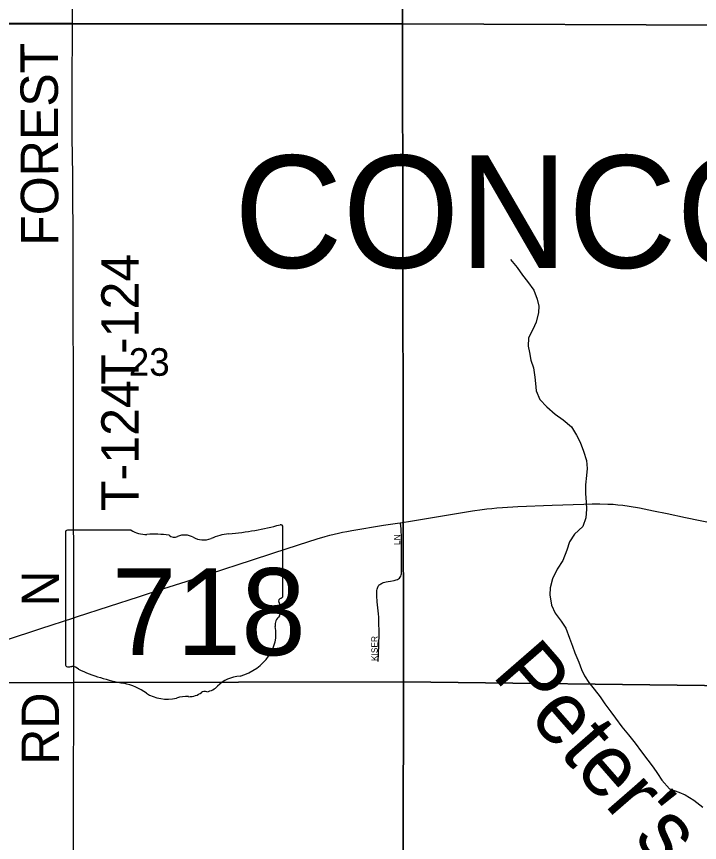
# Model space of a CAD drawing. Extents: x 0 to 680, y 0 to 440.
# Drawn here: x 408.03 to 426.27, y 326.02 to 348.1 of the extents above; entities that cross this region are included whole.
import ezdxf

# ---------------------------------------------------------------- set-up
doc = ezdxf.new("R2010")
doc.units = 0
for name, color, linetype in [('GM_X_Minor_River', 7, 'Continuous'), ('GM_X_Minor_River_Text', 7, 'Continuous'), ('GM_X_Section', 7, 'Continuous'), ('GM_X_Section_Text', 7, 'Continuous'), ('GM_X_State_Location', 7, 'Continuous'), ('GM_X_State_Route', 7, 'Continuous'), ('GM_X_State_Shield', 7, 'Continuous'), ('GM_X_Township_Road', 7, 'Continuous'), ('GM_X_Township_Road_Text', 7, 'Continuous'), ('GM_X_Township_Subdivision', 7, 'Continuous'), ('GM_X_Township_Subdivision_Text', 7, 'Continuous'), ('GM_X_Township_Text', 7, 'Continuous')]:
    doc.layers.add(name, color=color, linetype=linetype)

msp = doc.modelspace()

# ---------------------------------------------------------------- linework, layer by layer
at = {"layer": 'GM_X_Minor_River'}
msp.add_lwpolyline([(421.221, 341.6), (421.398, 341.39), (421.548, 341.18), (421.679, 341.01), (421.849, 340.78), (421.932, 340.538), (421.976, 340.356), (421.973, 340.189), (421.908, 339.929), (421.818, 339.73), (421.707, 339.511), (421.697, 339.284), (421.727, 339.116), (421.771, 338.914), (421.834, 338.706), (421.87, 338.458), (421.888, 338.29), (421.911, 338.096), (422.007, 337.86), (422.198, 337.663), (422.416, 337.465), (422.634, 337.321), (422.852, 337.13), (422.988, 336.907), (423.086, 336.724), (423.175, 336.482), (423.251, 336.233), (423.275, 336.012), (423.251, 335.825), (423.227, 335.578), (423.223, 335.35), (423.246, 335.116), (423.25, 334.928), (423.232, 334.701), (423.155, 334.468), (422.931, 334.258), (422.8, 334.059), (422.73, 333.833), (422.618, 333.561), (422.473, 333.329), (422.349, 333.064), (422.284, 332.824), (422.275, 332.643), (422.317, 332.362), (422.42, 332.146), (422.577, 331.936), (422.701, 331.746), (422.804, 331.477), (422.881, 331.268), (422.945, 331.093), (423.047, 330.837), (423.124, 330.648), (423.202, 330.473), (423.313, 330.297), (423.457, 330.114), (423.621, 329.917), (423.745, 329.728), (423.908, 329.511), (424.026, 329.342), (424.196, 329.112), (424.373, 328.894), (424.55, 328.671), (424.727, 328.44), (424.89, 328.217), (425.034, 328.034), (425.152, 327.864), (425.27, 327.688), (425.473, 327.451), (425.719, 327.366), (425.892, 327.297), (426.124, 327.152), (426.361, 326.967)], dxfattribs=at)
at = {"layer": 'GM_X_Section'}
for points in [[(418.311, 365.622), (418.342, 347.899), (400.699, 347.899), (400.649, 365.69)], [(418.311, 365.622), (435.724, 365.506), (435.708, 348.431), (435.703, 347.83), (418.342, 347.899)], [(400.699, 347.899), (418.342, 347.899), (418.362, 330.315), (400.718, 330.283)], [(435.703, 347.83), (435.901, 330.824), (435.907, 330.103), (418.362, 330.315), (418.342, 347.899)], [(418.362, 330.315), (418.332, 312.54), (400.691, 312.634), (400.718, 330.283)], [(418.362, 330.315), (435.907, 330.103), (435.908, 312.881), (435.905, 312.434), (418.332, 312.54)]]:
    msp.add_lwpolyline(points, close=True, dxfattribs=at)
at = {"layer": 'GM_X_State_Route'}
msp.add_lwpolyline([(407.733, 331.431), (408.674, 331.736), (409.556, 332.025), (409.628, 332.049), (410.511, 332.338), (411.282, 332.588), (411.96, 332.805), (412.555, 332.996), (413.21, 333.211), (414.303, 333.568), (414.876, 333.755), (415.558, 333.977), (415.811, 334.059), (416.054, 334.135), (416.27, 334.201), (416.397, 334.235), (416.516, 334.265), (416.628, 334.292), (416.733, 334.314), (416.855, 334.336), (416.987, 334.36), (417.829, 334.5), (418.208, 334.557), (418.277, 334.568), (418.608, 334.621), (420.208, 334.882), (420.467, 334.92), (420.589, 334.936), (420.723, 334.951), (420.859, 334.964), (421.011, 334.974), (421.415, 334.998), (422.336, 335.033), (423.187, 335.063), (423.401, 335.068), (423.614, 335.07), (423.821, 335.067), (423.968, 335.06), (424.091, 335.049), (424.223, 335.035), (424.396, 335.01), (424.666, 334.964), (425.041, 334.889), (425.406, 334.815), (425.899, 334.71), (426.681, 334.546)], dxfattribs=at)
at = {"layer": 'GM_X_State_Shield'}
for p, q in [((409.333, 334.306), (409.333, 330.78)), ((411.091, 334.367), (409.39, 334.367)), ((415.141, 332.61), (415.141, 334.455)), ((415.141, 332.61), (415.141, 332.61))]:
    msp.add_line(p, q, dxfattribs=at)
for centre, major_axis, start_param, end_param in [((413.072, 339.175), (6.16, 0), 4.814394, 5.042369), ((415.077, 334.462), (0.0647, 0), 6.141152, 7.989035), ((409.399, 334.314), (0.0673, 0), 1.712693, 3.28349), ((411.496, 334.777), (0.653, 0), 4.042523, 4.731795), ((411.713, 332.387), (2.343, 0), 1.404758, 1.657858), ((412.245, 334.332), (0.188, 0), 3.836095, 5.185415), ((412.521, 333.925), (0.391, 0), 0.950623, 2.079405), ((413.858, 333.29), (1.239, 0), 1.699011, 2.107814), ((413.026, 334.484), (0.471, 0), 4.081561, 5.145723), ((415.126, 332.474), (0.1, 0), 1.883978, 3.671073), ((415.072, 332.602), (0.0692, 0), 5.05454, 6.418171), ((414.49, 332.241), (0.601, 0), 5.934695, 6.695948), ((415.373, 331.837), (0.437, 0), 2.387724, 3.262537), ((413.417, 331.603), (1.541, 0), 5.101752, 6.440018), ((409.4, 330.772), (0.0679, 0), 3.00124, 4.508301), ((409.41, 331.133), (0.518, 0), 4.665946, 4.897461), ((409.516, 330.576), (0.187, 0), 0.519207, 1.627899), ((411.875, 333.745), (4.448, 0), 4.195997, 4.488961), ((410.549, 329.195), (1.392, 0), 0.823519, 1.323587), ((414.067, 329.789), (0.844, 0), 1.647645, 2.488434), ((413.054, 329.953), (0.132, 0), 1.147584, 2.315152), ((412.998, 330.438), (0.498, 0), 4.937069, 5.64225), ((412.054, 330.559), (0.883, 0), 4.026481, 4.996735), ((412.564, 329.339), (0.726, 0), 1.495662, 1.94098), ((412.629, 330.294), (0.471, 0), 4.691044, 5.507374)]:
    msp.add_ellipse(centre, major_axis=major_axis, ratio=0.8, start_param=start_param, end_param=end_param, dxfattribs=at)
at = {"layer": 'GM_X_Township_Road'}
for points in [[(409.518, 347.92), (409.519, 348.45), (409.516, 349.938), (409.517, 351.85), (409.511, 353.221), (409.51, 354.504), (409.508, 355.773), (409.499, 356.801)], [(400.692, 347.956), (400.961, 347.956), (401.75, 347.959), (402.417, 347.951), (402.987, 347.948), (403.84, 347.938), (404.475, 347.934), (405.329, 347.928), (405.822, 347.926), (406.72, 347.925), (407.388, 347.922), (407.837, 347.921), (408.592, 347.917), (409.435, 347.92), (409.518, 347.92)], [(409.556, 332.025), (409.556, 332.069), (409.561, 332.537), (409.555, 333.395), (409.55, 335.081), (409.551, 335.901), (409.545, 337.295), (409.546, 338.059), (409.551, 338.817), (409.543, 339.776), (409.54, 340.795), (409.537, 341.763), (409.526, 343.855), (409.514, 344.869), (409.516, 346.358), (409.517, 347.692), (409.518, 347.92)], [(409.547, 312.581), (409.55, 312.754), (409.55, 313.738), (409.547, 314.666), (409.55, 316.682), (409.548, 318.234), (409.547, 319.598), (409.541, 320.793), (409.542, 321.842), (409.536, 322.739), (409.547, 323.906), (409.544, 325.859), (409.545, 326.964), (409.552, 327.954), (409.555, 329.258), (409.556, 330.741), (409.556, 332.025)]]:
    msp.add_lwpolyline(points, dxfattribs=at)
at = {"layer": 'GM_X_Township_Subdivision'}
msp.add_lwpolyline([(417.688, 330.856), (417.695, 331.075), (417.704, 331.282), (417.714, 331.616), (417.714, 331.722), (417.709, 331.826), (417.706, 331.909), (417.705, 331.971), (417.702, 332.041), (417.696, 332.128), (417.663, 332.449), (417.653, 332.609), (417.65, 332.67), (417.651, 332.717), (417.654, 332.755), (417.66, 332.788), (417.667, 332.82), (417.676, 332.844), (417.688, 332.868), (417.702, 332.887), (417.715, 332.903), (417.734, 332.92), (417.756, 332.935), (417.776, 332.946), (417.801, 332.957), (417.834, 332.967), (417.87, 332.977), (417.903, 332.984), (417.954, 332.994), (418.018, 333.006), (418.116, 333.025), (418.171, 333.038), (418.203, 333.049), (418.235, 333.068), (418.257, 333.085), (418.279, 333.114), (418.292, 333.142), (418.302, 333.17), (418.309, 333.198), (418.313, 333.236), (418.312, 333.29), (418.313, 333.335), (418.315, 333.385), (418.309, 334.178), (418.306, 334.381), (418.303, 334.425), (418.297, 334.463), (418.29, 334.501), (418.277, 334.568)], dxfattribs=at)

# ---------------------------------------------------------------- texts
at = {"layer": 'GM_X_Minor_River_Text'}
msp.add_text("Peter's", height=1.6685, rotation=311.0228, dxfattribs=at).set_placement((420.705, 330.485))
at = {"layer": 'GM_X_Section_Text'}
msp.add_text('23', height=0.7377, rotation=0, dxfattribs=at).set_placement((411.023, 338.494))
at = {"layer": 'GM_X_State_Location'}
for s in ['s', 'r']:
    msp.add_text(s, height=0.00334, dxfattribs=at).set_placement((412.172, 332.309))
msp.add_text('718', height=0.00334, rotation=0, dxfattribs=at).set_placement((410.994, 332.066))
at = {"layer": 'GM_X_State_Shield'}
msp.add_text('718', height=2.3235, dxfattribs=at).set_placement((410.571, 331.028))
at = {"layer": 'GM_X_Township_Road_Text'}
for s, height, rotation, p in [('FOREST', 1.0014, 90.1842, (409.146, 341.968)), ('T-124', 1.0014, 90, (411.292, 338.258)), ('T-124', 1.0014, 90, (411.292, 334.88)), ('N', 1.001, 90, (409.161, 332.325)), ('RD', 1.0014, 90, (409.161, 328.095))]:
    msp.add_text(s, height=height, rotation=rotation, dxfattribs=at).set_placement(p)
at = {"layer": 'GM_X_Township_Subdivision_Text'}
for s, p in [('LN', (418.276, 333.97)), ('KISER', (417.674, 330.871))]:
    msp.add_text(s, height=0.1669, rotation=90, dxfattribs=at).set_placement(p)
at = {"layer": 'GM_X_Township_Text'}
msp.add_text('CONCORD', height=3.0041, rotation=0, dxfattribs=at).set_placement((413.835, 341.379))

doc.saveas('drawing.dxf')
